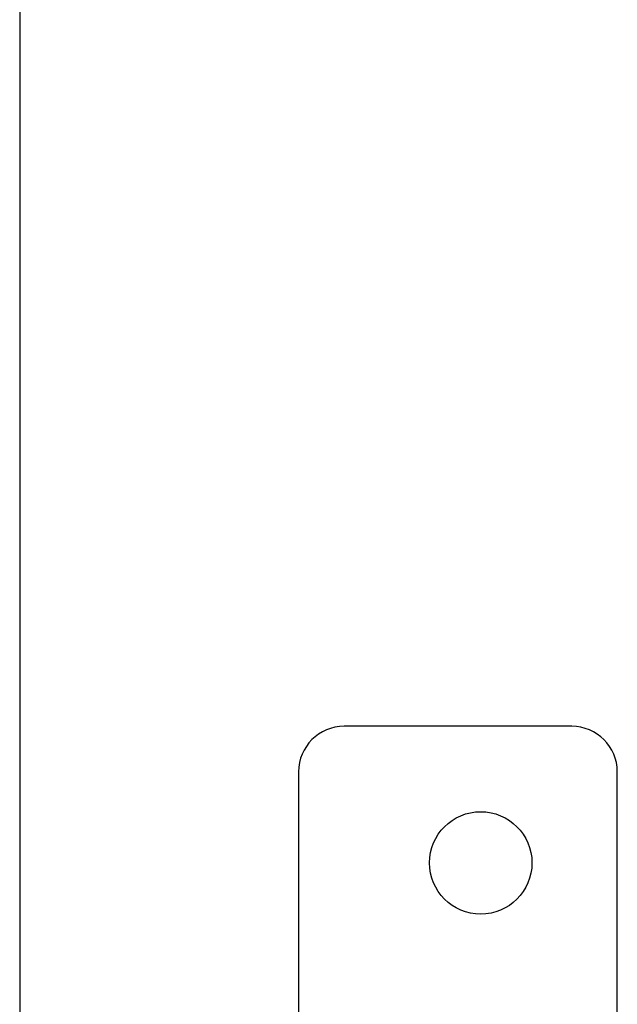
# Model space of a CAD drawing. Header units: inches. Extents: x 24 to 1128, y -69 to 748.
# Tile 496 of 656: x 725 to 738, y 201 to 223. Entities that reach past the tile are written whole.
import ezdxf

# ---------------------------------------------------------------- set-up
doc = ezdxf.new("R2010")
doc.units = ezdxf.units.IN
doc.header["$LTSCALE"] = 32
doc.header["$MEASUREMENT"] = 0
doc.layers.add('Visible (ANSI)', color=7, linetype='Continuous', lineweight=30)

msp = doc.modelspace()

# ---------------------------------------------------------------- linework, layer by layer
at = {"layer": 'Visible (ANSI)'}
for p, q in [((725.28063, 338.73367), (725.28063, 184.86817)), ((737.40563, 207.10867), (732.40563, 207.10867)), ((731.40563, 206.10867), (731.40563, 200.48367)), ((738.40563, 198.10867), (738.40563, 206.10867))]:
    msp.add_line(p, q, dxfattribs=at)
msp.add_circle((735.40563, 204.10867), 1.125, dxfattribs=at)
for centre, start, end in [((732.40563, 206.10867), 90, 180), ((737.40563, 206.10867), 0, 90)]:
    msp.add_arc(centre, 1, start, end, dxfattribs=at)

doc.saveas('drawing.dxf')
